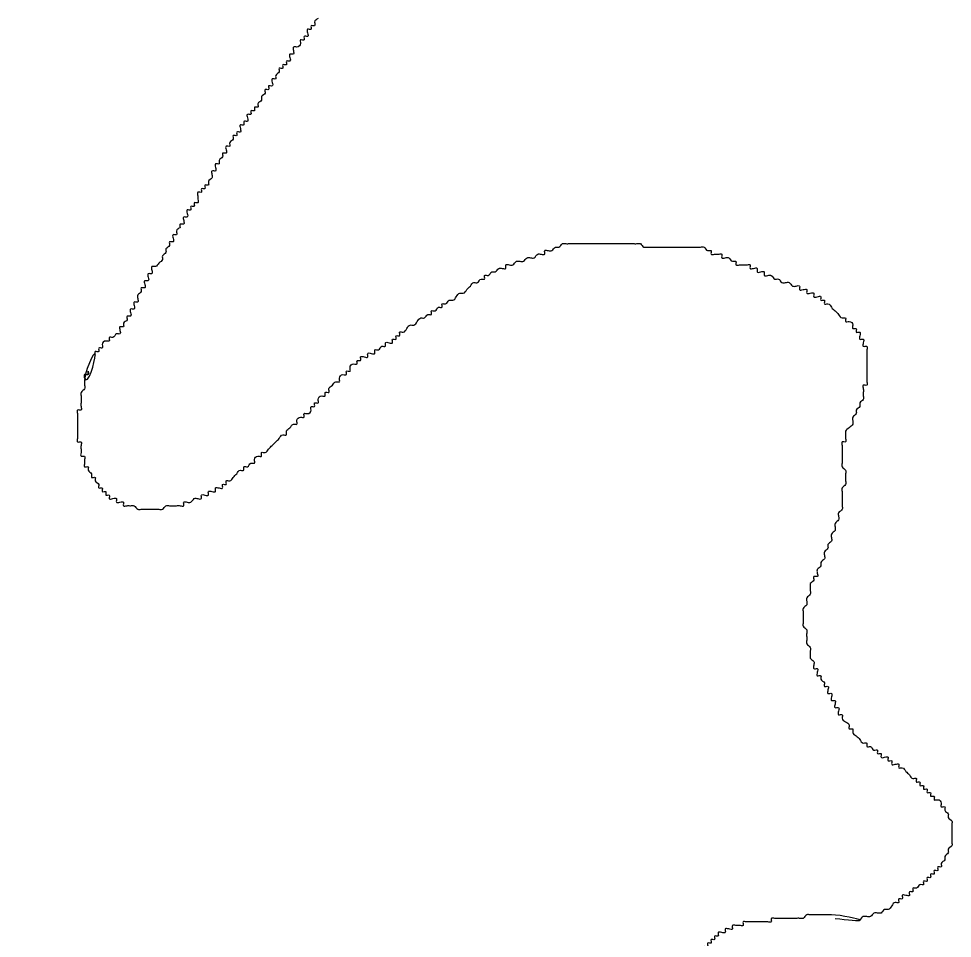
# Model space of a CAD drawing. Extents: x 813775 to 1157140, y 1757555 to 1979907.
# Drawn here: x 1024258 to 1025729, y 1849003 to 1850452 of the extents above; entities that cross this region are included whole.
import ezdxf

# ---------------------------------------------------------------- set-up
doc = ezdxf.new("R2010")
doc.units = 0
doc.layers.add('Level 35', color=7, linetype='Continuous')
doc.layers.add('Level 40', color=7, linetype='Continuous')

msp = doc.modelspace()

# ---------------------------------------------------------------- linework, layer by layer
at = {"layer": 'Level 35'}
for points in [[(1024729.9, 1850451.9), (1024724.3, 1850446.3), (1024724.3, 1850440.7), (1024718.7, 1850440.7), (1024718.7, 1850435.1), (1024713.2, 1850435.1), (1024713.2, 1850429.5), (1024713.2, 1850423.9), (1024707.6, 1850423.9), (1024707.6, 1850418.4), (1024702, 1850418.4), (1024702, 1850412.8), (1024696.4, 1850407.2), (1024690.8, 1850407.2), (1024690.8, 1850401.6), (1024690.8, 1850396), (1024685.3, 1850396), (1024685.3, 1850390.5), (1024685.3, 1850384.9), (1024679.7, 1850384.9), (1024679.7, 1850379.3), (1024674.1, 1850379.3), (1024674.1, 1850373.7), (1024668.5, 1850373.7), (1024668.5, 1850368.1), (1024662.9, 1850362.5), (1024662.9, 1850357), (1024657.4, 1850357), (1024657.4, 1850351.4), (1024657.4, 1850345.8), (1024651.8, 1850345.8), (1024651.8, 1850340.2), (1024646.2, 1850340.2), (1024646.2, 1850334.6), (1024640.6, 1850329.1), (1024640.6, 1850323.5), (1024635, 1850317.9), (1024635, 1850312.3), (1024629.5, 1850312.3), (1024629.5, 1850306.7), (1024623.9, 1850306.7), (1024623.9, 1850301.1), (1024618.3, 1850301.1), (1024618.3, 1850295.6), (1024618.3, 1850290), (1024612.7, 1850290), (1024612.7, 1850284.4), (1024607.2, 1850284.4), (1024607.2, 1850278.8), (1024607.2, 1850273.2), (1024601.6, 1850273.2), (1024601.6, 1850267.7), (1024596, 1850267.7), (1024596, 1850262.1), (1024590.4, 1850256.5), (1024590.4, 1850250.9), (1024584.8, 1850250.9), (1024584.8, 1850245.3), (1024584.8, 1850239.8), (1024579.3, 1850239.8), (1024579.3, 1850234.2), (1024573.7, 1850228.6), (1024573.7, 1850223), (1024568.1, 1850223), (1024568.1, 1850217.4), (1024568.1, 1850211.8), (1024562.5, 1850211.8), (1024562.5, 1850206.3), (1024562.5, 1850200.7), (1024556.9, 1850195.1), (1024556.9, 1850189.5), (1024551.4, 1850189.5), (1024551.4, 1850183.9), (1024545.8, 1850183.9), (1024545.8, 1850178.4), (1024540.2, 1850178.4), (1024540.2, 1850172.8), (1024540.2, 1850167.2), (1024540.2, 1850161.6), (1024534.6, 1850161.6), (1024534.6, 1850156), (1024529, 1850156), (1024529, 1850150.4), (1024523.5, 1850150.4), (1024523.5, 1850144.9), (1024523.5, 1850139.3), (1024517.9, 1850139.3), (1024517.9, 1850133.7), (1024517.9, 1850128.1), (1024512.3, 1850128.1), (1024512.3, 1850122.5)], [(1024512.3, 1850122.5), (1024506.7, 1850117), (1024506.7, 1850111.4), (1024501.2, 1850111.4), (1024501.2, 1850105.8), (1024501.2, 1850100.2), (1024495.6, 1850100.2), (1024495.6, 1850094.6), (1024490, 1850089), (1024490, 1850083.5), (1024484.4, 1850077.9), (1024484.4, 1850072.3), (1024478.8, 1850066.7), (1024473.3, 1850061.1), (1024467.7, 1850061.1), (1024467.7, 1850055.6), (1024467.7, 1850050), (1024462.1, 1850050), (1024462.1, 1850044.4), (1024462.1, 1850038.8), (1024456.5, 1850038.8), (1024456.5, 1850033.2), (1024456.5, 1850027.6), (1024450.9, 1850027.6), (1024450.9, 1850022.1), (1024445.4, 1850016.5), (1024445.4, 1850010.9), (1024445.4, 1850005.3), (1024439.8, 1850005.3), (1024439.8, 1849999.7), (1024439.8, 1849994.2), (1024434.2, 1849994.2), (1024434.2, 1849988.6), (1024434.2, 1849983), (1024428.6, 1849983), (1024428.6, 1849977.4), (1024423, 1849971.8), (1024423, 1849966.3), (1024417.5, 1849966.3), (1024417.5, 1849960.7), (1024417.5, 1849955.1), (1024411.9, 1849955.1), (1024406.3, 1849949.5), (1024400.7, 1849949.5), (1024400.7, 1849943.9), (1024395.2, 1849943.9), (1024389.6, 1849938.3), (1024389.6, 1849932.8), (1024384, 1849932.8), (1024384, 1849927.2), (1024378.4, 1849927.2), (1024378.4, 1849921.6)], [(1024969.8, 1850030.5), (1024975.4, 1850036), (1024980.9, 1850036), (1024986.5, 1850041.6), (1024992.1, 1850041.6), (1024992.1, 1850047.2), (1024997.7, 1850047.2), (1025003.3, 1850052.8), (1025008.8, 1850052.8), (1025014.4, 1850058.4), (1025020, 1850058.4), (1025025.6, 1850058.4), (1025025.6, 1850063.9), (1025031.1, 1850063.9), (1025036.7, 1850063.9), (1025042.3, 1850069.5), (1025047.9, 1850069.5), (1025053.5, 1850069.5), (1025059, 1850075.1), (1025064.6, 1850075.1), (1025070.2, 1850075.1), (1025075.8, 1850080.7), (1025081.4, 1850080.7), (1025086.9, 1850080.7), (1025086.9, 1850086.3), (1025092.5, 1850086.3), (1025098.1, 1850086.3), (1025103.7, 1850091.9), (1025109.3, 1850091.9), (1025114.8, 1850097.4), (1025120.4, 1850097.4), (1025126, 1850097.4), (1025131.6, 1850097.4), (1025137.1, 1850097.4), (1025142.7, 1850097.4), (1025148.3, 1850097.4), (1025153.9, 1850097.4), (1025159.5, 1850097.4), (1025165, 1850097.4), (1025170.6, 1850097.4), (1025176.2, 1850097.4), (1025181.8, 1850097.4), (1025187.4, 1850097.4), (1025192.9, 1850097.4), (1025198.5, 1850097.4), (1025204.1, 1850097.4), (1025209.7, 1850097.4), (1025215.3, 1850097.4), (1025220.8, 1850097.4), (1025226.4, 1850097.4), (1025232, 1850097.4), (1025237.6, 1850097.4), (1025243.1, 1850091.9), (1025248.7, 1850091.9), (1025254.3, 1850091.9), (1025259.9, 1850091.9), (1025265.5, 1850091.9), (1025271, 1850091.9), (1025276.6, 1850091.9), (1025282.2, 1850091.9), (1025287.8, 1850091.9), (1025293.4, 1850091.9), (1025298.9, 1850091.9), (1025304.5, 1850091.9), (1025310.1, 1850091.9), (1025315.7, 1850091.9), (1025321.3, 1850091.9), (1025326.8, 1850091.9), (1025332.4, 1850091.9), (1025338, 1850091.9), (1025343.6, 1850086.3), (1025349.1, 1850086.3), (1025349.1, 1850080.7), (1025354.7, 1850080.7), (1025360.3, 1850080.7), (1025365.9, 1850080.7), (1025365.9, 1850075.1), (1025371.5, 1850075.1), (1025377, 1850075.1), (1025382.6, 1850069.5), (1025388.2, 1850069.5), (1025388.2, 1850063.9), (1025393.8, 1850063.9), (1025399.4, 1850063.9), (1025404.9, 1850063.9), (1025410.5, 1850063.9), (1025410.5, 1850058.4), (1025416.1, 1850058.4), (1025421.7, 1850058.4), (1025421.7, 1850052.8), (1025427.3, 1850052.8)], [(1025427.3, 1850052.8), (1025432.8, 1850052.8), (1025432.8, 1850047.2), (1025438.4, 1850047.2), (1025444, 1850047.2), (1025449.6, 1850041.6), (1025455.1, 1850041.6), (1025460.7, 1850036), (1025466.3, 1850036), (1025471.9, 1850036), (1025477.5, 1850030.5), (1025483, 1850030.5), (1025488.6, 1850030.5), (1025488.6, 1850024.9), (1025494.2, 1850024.9), (1025499.8, 1850024.9), (1025499.8, 1850019.3), (1025505.4, 1850019.3), (1025510.9, 1850019.3), (1025510.9, 1850013.7), (1025516.5, 1850013.7), (1025522.1, 1850013.7), (1025522.1, 1850008.1), (1025527.7, 1850008.1), (1025527.7, 1850002.5), (1025533.3, 1850002.5), (1025538.8, 1849997), (1025544.4, 1849991.4), (1025550, 1849985.8), (1025555.6, 1849980.2), (1025561.1, 1849980.2), (1025561.1, 1849974.6), (1025566.7, 1849974.6), (1025572.3, 1849969.1), (1025572.3, 1849963.5), (1025577.9, 1849963.5), (1025577.9, 1849957.9), (1025583.5, 1849957.9), (1025583.5, 1849952.3), (1025583.5, 1849946.7), (1025589, 1849946.7), (1025589, 1849941.1), (1025589, 1849935.6), (1025594.6, 1849935.6), (1025594.6, 1849930), (1025594.6, 1849924.4), (1025594.6, 1849918.8), (1025594.6, 1849913.2), (1025594.6, 1849907.7), (1025594.6, 1849902.1), (1025594.6, 1849896.5), (1025594.6, 1849890.9), (1025594.6, 1849885.3), (1025594.6, 1849879.8), (1025594.6, 1849874.2), (1025589, 1849874.2), (1025589, 1849868.6), (1025589, 1849863), (1025589, 1849857.4), (1025589, 1849851.8), (1025583.5, 1849846.3), (1025583.5, 1849840.7), (1025577.9, 1849835.1), (1025577.9, 1849829.5), (1025572.3, 1849823.9), (1025572.3, 1849818.4), (1025572.3, 1849812.8), (1025566.7, 1849807.2), (1025561.1, 1849801.6), (1025561.1, 1849796), (1025561.1, 1849790.4), (1025561.1, 1849784.9), (1025555.6, 1849784.9), (1025555.6, 1849779.3), (1025555.6, 1849773.7), (1025555.6, 1849768.1), (1025555.6, 1849762.5), (1025555.6, 1849757), (1025555.6, 1849751.4), (1025555.6, 1849745.8), (1025561.1, 1849740.2), (1025561.1, 1849734.6), (1025561.1, 1849729), (1025561.1, 1849723.5), (1025561.1, 1849717.9), (1025555.6, 1849712.3), (1025555.6, 1849706.7), (1025555.6, 1849701.1), (1025555.6, 1849695.6), (1025555.6, 1849690), (1025555.6, 1849684.4)], [(1024601.6, 1849734.6), (1024607.2, 1849740.2), (1024612.7, 1849740.2), (1024612.7, 1849745.8), (1024618.3, 1849745.8), (1024623.9, 1849751.4), (1024629.5, 1849751.4), (1024629.5, 1849757), (1024635, 1849762.5), (1024640.6, 1849762.5), (1024640.6, 1849768.1), (1024646.2, 1849768.1), (1024651.8, 1849773.7), (1024657.4, 1849779.3), (1024662.9, 1849784.9), (1024668.5, 1849790.4), (1024674.1, 1849796), (1024679.7, 1849796), (1024679.7, 1849801.6), (1024685.3, 1849807.2), (1024690.8, 1849812.8), (1024696.4, 1849812.8), (1024696.4, 1849818.4), (1024702, 1849823.9), (1024707.6, 1849823.9), (1024707.6, 1849829.5), (1024713.2, 1849829.5), (1024718.7, 1849835.1), (1024718.7, 1849840.7), (1024724.3, 1849840.7), (1024724.3, 1849846.3), (1024729.9, 1849846.3), (1024729.9, 1849851.8), (1024735.5, 1849857.4), (1024741, 1849857.4), (1024741, 1849863), (1024746.6, 1849863), (1024746.6, 1849868.6), (1024752.2, 1849874.2), (1024757.8, 1849879.8), (1024763.4, 1849879.8), (1024763.4, 1849885.3), (1024768.9, 1849890.9), (1024774.5, 1849890.9), (1024774.5, 1849896.5), (1024780.1, 1849896.5), (1024780.1, 1849902.1), (1024785.7, 1849907.7), (1024791.3, 1849907.7), (1024791.3, 1849913.2), (1024796.8, 1849913.2), (1024796.8, 1849918.8), (1024802.4, 1849918.8), (1024808, 1849918.8), (1024808, 1849924.4), (1024813.6, 1849924.4), (1024819.2, 1849924.4), (1024819.2, 1849930), (1024824.7, 1849930), (1024830.3, 1849935.6), (1024835.9, 1849935.6), (1024835.9, 1849941.1), (1024841.5, 1849941.1), (1024847, 1849941.1), (1024847, 1849946.7), (1024852.6, 1849946.7), (1024852.6, 1849952.3), (1024858.2, 1849952.3), (1024858.2, 1849957.9), (1024863.8, 1849957.9), (1024869.4, 1849963.5), (1024874.9, 1849969.1), (1024880.5, 1849969.1), (1024886.1, 1849974.6), (1024891.7, 1849980.2), (1024897.3, 1849980.2), (1024902.8, 1849985.8), (1024908.4, 1849985.8), (1024908.4, 1849991.4), (1024914, 1849991.4), (1024919.6, 1849997), (1024925.2, 1849997), (1024925.2, 1850002.5), (1024930.7, 1850002.5), (1024936.3, 1850008.1), (1024941.9, 1850008.1), (1024947.5, 1850013.7), (1024953, 1850019.3), (1024958.6, 1850019.3), (1024964.2, 1850024.9), (1024969.8, 1850030.5)], [(1024367.3, 1849890.9), (1024367.3, 1849896.5), (1024367.3, 1849890.9), (1024361.7, 1849890.9), (1024361.7, 1849885.3), (1024378.4, 1849921.6), (1024361.7, 1849874.2), (1024361.7, 1849868.6), (1024356.1, 1849863), (1024356.1, 1849857.4), (1024356.1, 1849851.8), (1024356.1, 1849846.3), (1024356.1, 1849840.7), (1024356.1, 1849835.1), (1024350.5, 1849835.1), (1024350.5, 1849829.5), (1024350.5, 1849823.9), (1024350.5, 1849818.4), (1024350.5, 1849812.8), (1024350.5, 1849807.2), (1024350.5, 1849801.6), (1024350.5, 1849796), (1024350.5, 1849790.4), (1024350.5, 1849784.9), (1024356.1, 1849784.9), (1024356.1, 1849779.3), (1024356.1, 1849773.7), (1024356.1, 1849768.1), (1024356.1, 1849762.5), (1024361.7, 1849762.5), (1024361.7, 1849757), (1024361.7, 1849751.4), (1024361.7, 1849745.8), (1024367.3, 1849745.8), (1024367.3, 1849740.2), (1024372.8, 1849734.6), (1024372.8, 1849729), (1024378.4, 1849729), (1024378.4, 1849723.5), (1024384, 1849717.9), (1024384, 1849712.3), (1024389.6, 1849712.3), (1024389.6, 1849706.7), (1024395.2, 1849706.7), (1024395.2, 1849701.1), (1024400.7, 1849701.1), (1024400.7, 1849695.6), (1024406.3, 1849695.6), (1024411.9, 1849695.6), (1024411.9, 1849690), (1024417.5, 1849690), (1024423, 1849690), (1024423, 1849684.4), (1024428.6, 1849684.4), (1024434.2, 1849684.4), (1024439.8, 1849684.4), (1024445.4, 1849678.8), (1024450.9, 1849678.8), (1024456.5, 1849678.8), (1024462.1, 1849678.8), (1024467.7, 1849678.8), (1024473.3, 1849678.8), (1024478.8, 1849678.8), (1024484.4, 1849678.8), (1024490, 1849684.4), (1024495.6, 1849684.4), (1024501.2, 1849684.4), (1024506.7, 1849684.4), (1024512.3, 1849684.4), (1024517.9, 1849684.4), (1024517.9, 1849690), (1024523.5, 1849690), (1024529, 1849690), (1024534.6, 1849695.6), (1024540.2, 1849695.6), (1024545.8, 1849695.6), (1024545.8, 1849701.1), (1024551.4, 1849701.1), (1024556.9, 1849701.1), (1024556.9, 1849706.7), (1024562.5, 1849706.7), (1024568.1, 1849706.7), (1024568.1, 1849712.3), (1024573.7, 1849712.3), (1024579.3, 1849712.3), (1024579.3, 1849717.9), (1024584.8, 1849717.9), (1024584.8, 1849723.5), (1024590.4, 1849723.5), (1024596, 1849729), (1024601.6, 1849734.6)], [(1025555.6, 1849684.4), (1025555.6, 1849678.8), (1025550, 1849673.2), (1025550, 1849667.6), (1025550, 1849662.1), (1025544.4, 1849656.5), (1025544.4, 1849650.9), (1025544.4, 1849645.3), (1025538.8, 1849639.7), (1025538.8, 1849634.2), (1025538.8, 1849628.6), (1025533.3, 1849623), (1025533.3, 1849617.4), (1025527.7, 1849611.8), (1025527.7, 1849606.3), (1025527.7, 1849600.7), (1025522.1, 1849595.1), (1025522.1, 1849589.5), (1025516.5, 1849583.9), (1025516.5, 1849578.3), (1025516.5, 1849572.8), (1025510.9, 1849572.8), (1025510.9, 1849567.2), (1025505.4, 1849561.6), (1025505.4, 1849556), (1025505.4, 1849550.4), (1025505.4, 1849544.9), (1025499.8, 1849539.3), (1025499.8, 1849533.7), (1025499.8, 1849528.1), (1025494.2, 1849522.5), (1025494.2, 1849516.9), (1025494.2, 1849511.4), (1025494.2, 1849505.8), (1025494.2, 1849500.2), (1025494.2, 1849494.6), (1025499.8, 1849489), (1025499.8, 1849483.5), (1025499.8, 1849477.9), (1025499.8, 1849472.3), (1025499.8, 1849466.7), (1025505.4, 1849461.1), (1025505.4, 1849455.5), (1025505.4, 1849450), (1025505.4, 1849444.4), (1025510.9, 1849438.8), (1025510.9, 1849433.2), (1025510.9, 1849427.6), (1025516.5, 1849427.6), (1025516.5, 1849422.1), (1025516.5, 1849416.5), (1025522.1, 1849416.5), (1025522.1, 1849410.9), (1025527.7, 1849405.3), (1025527.7, 1849399.7), (1025533.3, 1849399.7), (1025533.3, 1849394.1), (1025533.3, 1849388.6), (1025538.8, 1849388.6), (1025538.8, 1849383), (1025538.8, 1849377.4), (1025544.4, 1849377.4), (1025544.4, 1849371.8), (1025544.4, 1849366.2), (1025550, 1849366.2), (1025550, 1849360.7), (1025550, 1849355.1), (1025555.6, 1849355.1), (1025555.6, 1849349.5), (1025561.1, 1849343.9), (1025566.7, 1849338.3), (1025566.7, 1849332.8), (1025572.3, 1849332.8), (1025572.3, 1849327.2), (1025577.9, 1849321.6), (1025583.5, 1849316), (1025589, 1849310.4), (1025594.6, 1849310.4), (1025594.6, 1849304.8), (1025600.2, 1849304.8), (1025605.8, 1849299.3), (1025611.4, 1849299.3), (1025611.4, 1849293.7), (1025616.9, 1849293.7), (1025616.9, 1849288.1), (1025622.5, 1849288.1), (1025628.1, 1849288.1), (1025628.1, 1849282.5), (1025633.7, 1849282.5), (1025633.7, 1849276.9), (1025639.3, 1849276.9)], [(1025639.3, 1849276.9), (1025644.8, 1849276.9), (1025644.8, 1849271.4), (1025650.4, 1849271.4), (1025656, 1849265.8), (1025661.6, 1849260.2), (1025667.1, 1849254.6), (1025672.7, 1849254.6), (1025672.7, 1849249), (1025678.3, 1849249), (1025678.3, 1849243.4), (1025683.9, 1849243.4), (1025683.9, 1849237.9), (1025689.5, 1849237.9), (1025689.5, 1849232.3), (1025695, 1849232.3), (1025695, 1849226.7), (1025700.6, 1849226.7), (1025700.6, 1849221.1), (1025706.2, 1849221.1), (1025711.8, 1849215.5), (1025711.8, 1849210), (1025717.4, 1849210), (1025717.4, 1849204.4), (1025722.9, 1849198.8), (1025722.9, 1849193.2), (1025728.5, 1849187.6), (1025728.5, 1849182), (1025728.5, 1849176.5), (1025728.5, 1849170.9), (1025728.5, 1849165.3), (1025728.5, 1849159.7), (1025728.5, 1849154.1), (1025728.5, 1849148.6), (1025722.9, 1849143), (1025722.9, 1849137.4), (1025717.4, 1849131.8), (1025717.4, 1849126.2), (1025711.8, 1849120.6), (1025711.8, 1849115.1), (1025706.2, 1849115.1), (1025706.2, 1849109.5), (1025700.6, 1849109.5), (1025700.6, 1849103.9), (1025695, 1849103.9), (1025695, 1849098.3), (1025689.5, 1849098.3), (1025689.5, 1849092.7), (1025683.9, 1849092.7), (1025683.9, 1849087.2), (1025678.3, 1849087.2), (1025672.7, 1849081.6), (1025667.1, 1849081.6), (1025667.1, 1849076), (1025661.6, 1849076), (1025661.6, 1849070.4), (1025656, 1849070.4), (1025650.4, 1849070.4), (1025650.4, 1849064.8), (1025644.8, 1849064.8), (1025644.8, 1849059.2), (1025639.3, 1849059.2), (1025633.7, 1849053.7), (1025628.1, 1849048.1), (1025622.5, 1849048.1), (1025616.9, 1849042.5), (1025611.4, 1849042.5), (1025605.8, 1849042.5), (1025600.2, 1849036.9), (1025594.6, 1849036.9), (1025589, 1849036.9), (1025583.5, 1849031.3)], [(1025544.4, 1849034.1), (1025583.5, 1849031.3), (1025538.8, 1849039.7), (1025533.3, 1849039.7), (1025527.7, 1849039.7), (1025522.1, 1849039.7), (1025516.5, 1849039.7), (1025510.9, 1849039.7), (1025505.4, 1849039.7), (1025499.8, 1849039.7), (1025494.2, 1849034.1), (1025488.6, 1849034.1), (1025483, 1849034.1), (1025477.5, 1849034.1), (1025471.9, 1849034.1), (1025466.3, 1849034.1), (1025460.7, 1849034.1), (1025455.1, 1849034.1), (1025449.6, 1849034.1), (1025444, 1849034.1), (1025444, 1849028.6), (1025438.4, 1849028.6), (1025432.8, 1849028.6), (1025427.3, 1849028.6), (1025421.7, 1849028.6), (1025416.1, 1849028.6), (1025410.5, 1849028.6), (1025404.9, 1849028.6), (1025399.4, 1849028.6), (1025399.4, 1849023), (1025393.8, 1849023), (1025388.2, 1849023), (1025382.6, 1849023), (1025382.6, 1849017.4), (1025377, 1849017.4), (1025371.5, 1849017.4), (1025371.5, 1849011.8), (1025365.9, 1849011.8), (1025360.3, 1849011.8), (1025360.3, 1849006.2), (1025354.7, 1849006.2), (1025354.7, 1849000.7), (1025349.1, 1849000.7), (1025349.1, 1848995.1), (1025343.6, 1848995.1), (1025343.6, 1848989.5), (1025338, 1848989.5), (1025338, 1848983.9), (1025332.4, 1848983.9), (1025332.4, 1848978.3), (1025326.8, 1848978.3), (1025326.8, 1848972.8), (1025326.8, 1848967.2), (1025321.3, 1848967.2), (1025321.3, 1848961.6), (1025321.3, 1848956), (1025315.7, 1848956), (1025315.7, 1848950.4), (1025315.7, 1848944.8), (1025310.1, 1848944.8), (1025310.1, 1848939.3), (1025310.1, 1848933.7), (1025304.5, 1848928.1), (1025304.5, 1848922.5), (1025304.5, 1848916.9), (1025298.9, 1848911.4), (1025298.9, 1848905.8), (1025298.9, 1848900.2), (1025298.9, 1848894.6), (1025298.9, 1848889), (1025298.9, 1848883.4), (1025298.9, 1848877.9), (1025298.9, 1848872.3), (1025298.9, 1848866.7), (1025293.4, 1848866.7), (1025293.4, 1848861.1), (1025293.4, 1848855.5), (1025293.4, 1848850), (1025293.4, 1848844.4), (1025287.8, 1848844.4), (1025287.8, 1848838.8), (1025287.8, 1848833.2), (1025287.8, 1848827.6), (1025282.2, 1848822), (1025282.2, 1848816.5), (1025282.2, 1848810.9), (1025282.2, 1848805.3), (1025282.2, 1848799.7), (1025276.6, 1848799.7), (1025276.6, 1848794.1), (1025276.6, 1848788.6)]]:
    msp.add_spline(points, degree=3, dxfattribs=at)

# ---------------------------------------------------------------- texts
at = {"layer": 'Level 40'}
msp.add_text('UNION PACIFIC RR.', height=844.798, rotation=40.019, dxfattribs=at).set_placement((1016775.9, 1849641.9))

doc.saveas('drawing.dxf')
